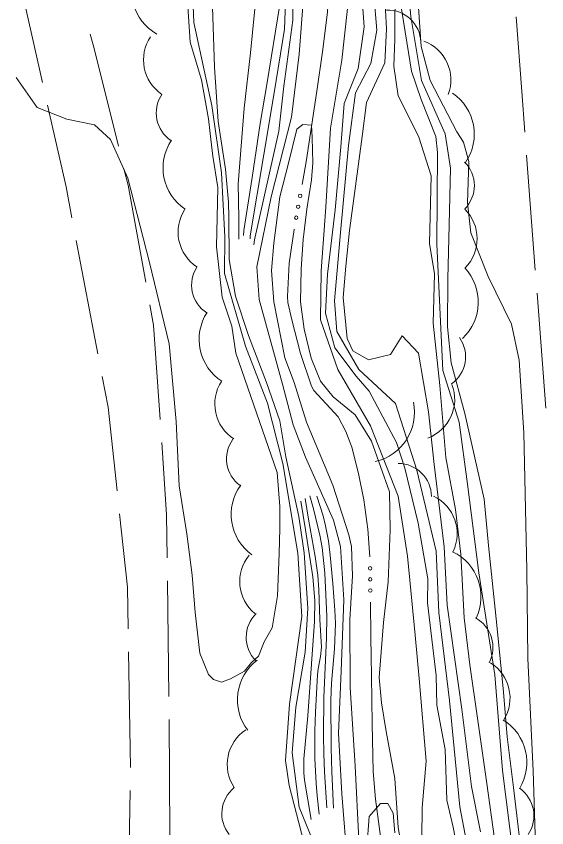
# Model space of a CAD drawing. Extents: x 2361284 to 2366480, y 6976556 to 6985346.
# Drawn here: x 2364275 to 2364366.9, y 6977781.3 to 6977922 of the extents above; entities that cross this region are included whole.
import ezdxf

# ---------------------------------------------------------------- set-up
doc = ezdxf.new("R2010")
doc.units = 0
doc.header["$LTSCALE"] = 1.9
for name, color, linetype, lineweight in [('12', 7, 'Continuous', 13), ('13', 7, 'Continuous', 13), ('15', 7, 'Continuous', 13), ('16', 7, 'Continuous', 13), ('21', 7, 'Continuous', 13)]:
    doc.layers.add(name, color=color, linetype=linetype, lineweight=lineweight)

msp = doc.modelspace()

# ---------------------------------------------------------------- linework, layer by layer
at = {"layer": '12'}
for points in [[(2364324.826, 6977926.024), (2364324.027, 6977915.395), (2364322.711, 6977904.463), (2364319.191, 6977890.648), (2364316.696, 6977878.544), (2364317.07, 6977872.877), (2364321.109, 6977858.224), (2364322.958, 6977851.152), (2364325.101, 6977845.562), (2364329.935, 6977834.617), (2364331.159, 6977830.075), (2364331.776, 6977820.824), (2364331.314, 6977808.458), (2364330.826, 6977797.733), (2364331.386, 6977787.239), (2364332.372, 6977774.957), (2364333.905, 6977764.151), (2364337.492, 6977749.714), (2364340.059, 6977740.507), (2364341.958, 6977731.206), (2364341.974, 6977719.014), (2364340.071, 6977706.697), (2364337.471, 6977690.88), (2364334.508, 6977675.551)], [(2364308.977, 6977923.573), (2364309.327, 6977913.135), (2364310.006, 6977903.712), (2364311.275, 6977895.432), (2364311.779, 6977889.737), (2364311.844, 6977887.158), (2364311.884, 6977879.819), (2364312.964, 6977873.428), (2364315.229, 6977866.649), (2364318.356, 6977858.518), (2364320.65, 6977851.86), (2364321.689, 6977845.639), (2364323.949, 6977835.25), (2364324.878, 6977828.998), (2364325.53, 6977819.365), (2364325.052, 6977811.74), (2364323.443, 6977802.223), (2364322.788, 6977794.317), (2364324.027, 6977784.938), (2364326.454, 6977778.941)], [(2364332.402, 6977923.276), (2364331.417, 6977914.355), (2364329.439, 6977902.577), (2364328.639, 6977888.887), (2364327.844, 6977877.85), (2364327.685, 6977869.327), (2364330.687, 6977860.725), (2364336.349, 6977850.999), (2364341.175, 6977838.804), (2364342.774, 6977828.378), (2364344.095, 6977814.711), (2364344.786, 6977807.206), (2364346.012, 6977792.908), (2364345.329, 6977784.83), (2364345.188, 6977774.388), (2364347.368, 6977765.02), (2364348.492, 6977752.949), (2364350.15, 6977740.613), (2364351.102, 6977728.823), (2364351.729, 6977714.387), (2364350.247, 6977701.983), (2364346.786, 6977689.489), (2364345.413, 6977677.156)], [(2364360.797, 6977673.621), (2364361.831, 6977681.672), (2364361.849, 6977690.272), (2364365.11, 6977705.825), (2364365.264, 6977718.006), (2364365.201, 6977727.887), (2364364.591, 6977744.662), (2364364.359, 6977756.45), (2364363.117, 6977764.008), (2364361.172, 6977776.201), (2364359.219, 6977791.264), (2364357.901, 6977807.851), (2364355.123, 6977825.505), (2364353.197, 6977840.869), (2364351.765, 6977851.605), (2364348.889, 6977860.559), (2364347.841, 6977882.47), (2364347.98, 6977898.363), (2364347.684, 6977901.11), (2364345.143, 6977907.516), (2364343.505, 6977912.42), (2364341.582, 6977924.273)]]:
    msp.add_lwpolyline(points, dxfattribs=at)
at = {"layer": '13'}
for points in [[(2364305.303, 6977932.478), (2364305.773, 6977920.852), (2364308.87, 6977906.511), (2364310.551, 6977894.836), (2364311.117, 6977883.71), (2364311.097, 6977877.351), (2364314.707, 6977864.774), (2364318.53, 6977854.93), (2364321.17, 6977844.444), (2364323.799, 6977828.918), (2364324.503, 6977817.965), (2364322.358, 6977802.733), (2364321.629, 6977792.996), (2364322.311, 6977788.693), (2364326.122, 6977773.947), (2364326.894, 6977769.544), (2364324.601, 6977762.462), (2364320.171, 6977756.01), (2364318.972, 6977743.328), (2364318.985, 6977734.528), (2364319.583, 6977720.022), (2364319.442, 6977706.451), (2364318.319, 6977689.978), (2364317.048, 6977677.407)], [(2364342.436, 6977932.321), (2364343.355, 6977921.91), (2364345.201, 6977910.816), (2364349.329, 6977901.586), (2364350.216, 6977895.643), (2364349.999, 6977885.83), (2364349.748, 6977876.468), (2364349.688, 6977868.116), (2364350.377, 6977861.893), (2364352.72, 6977853.114), (2364356.071, 6977838.286), (2364356.848, 6977830.252), (2364358.269, 6977816.456), (2364359.43, 6977804.825), (2364360.053, 6977797.121), (2364361.147, 6977788.322), (2364362.537, 6977776.674)], [(2364321.805, 6977929.195), (2364321.475, 6977919.722), (2364319.67, 6977908.673), (2364317.901, 6977897.977), (2364315.535, 6977883.922), (2364315.53, 6977883.362)], [(2364322.991, 6977929.706), (2364322.891, 6977921.265), (2364321.338, 6977909.859), (2364320.493, 6977902.051), (2364316.272, 6977883.189), (2364316.17, 6977882.348)], [(2364334.599, 6977929.837), (2364335.292, 6977920.103), (2364334.26, 6977912.922), (2364331.839, 6977906.84), (2364331.26, 6977899.304), (2364330.244, 6977888.423), (2364328.93, 6977877.271), (2364328.574, 6977870.486), (2364330.201, 6977864.511), (2364333.867, 6977859.606), (2364336.151, 6977857.017), (2364340.906, 6977848.122), (2364342.309, 6977843.645), (2364344.63, 6977834.137), (2364346.322, 6977824.481), (2364346.242, 6977820.312), (2364347.741, 6977807.744), (2364347.88, 6977802.605), (2364349.334, 6977794.91), (2364349.597, 6977786.101), (2364350.681, 6977781.471), (2364351.597, 6977776.649)], [(2364372.753, 6977672.005), (2364372.128, 6977692.53), (2364371.396, 6977710.585), (2364370.165, 6977725.394), (2364368.854, 6977748.632), (2364367.652, 6977764.663), (2364366.489, 6977770.251), (2364364.894, 6977780.156), (2364364.579, 6977791.185), (2364363.653, 6977810.697), (2364363.468, 6977826.005), (2364362.952, 6977849.772), (2364362.161, 6977862.357), (2364360.814, 6977868.572), (2364356.765, 6977876.855), (2364353.772, 6977884.446), (2364353.184, 6977889.646), (2364353.385, 6977896.796), (2364352.503, 6977900.126), (2364351.306, 6977901.924), (2364346.721, 6977910.82), (2364345.166, 6977916.686), (2364344.322, 6977928.619)], [(2364304.414, 6977928.22), (2364305.145, 6977917.475), (2364307.088, 6977910.913), (2364308.332, 6977904.166)], [(2364340.637, 6977928.024), (2364340.562, 6977918.002), (2364340.397, 6977913.3), (2364341.185, 6977908.187), (2364343.315, 6977903.969), (2364344.765, 6977900.992), (2364346.889, 6977894.291), (2364346.57, 6977882.557), (2364347.44, 6977877.347), (2364347.251, 6977868.793), (2364348.394, 6977857.974), (2364349.423, 6977845.493), (2364351.109, 6977836.459), (2364352.022, 6977828.776), (2364352.587, 6977817.722), (2364353.604, 6977809.591), (2364354.976, 6977799.923), (2364356.52, 6977789.018), (2364357.841, 6977779.419)], [(2364316.677, 6977926.846), (2364315.603, 6977915.625), (2364314.474, 6977906.044), (2364313.419, 6977892.913), (2364313.556, 6977886.964), (2364313.55, 6977883.344)], [(2364338.813, 6977926.277), (2364339.145, 6977919.76), (2364338.831, 6977913.875), (2364335.656, 6977906.986), (2364334.922, 6977901.099), (2364333.784, 6977892.526), (2364332.748, 6977884.856), (2364332.076, 6977878.661), (2364331.648, 6977873.225), (2364332.346, 6977866.131), (2364333.306, 6977863.991), (2364336.03, 6977862.416), (2364339.812, 6977863.322), (2364341.841, 6977866.572), (2364344.72, 6977863.579), (2364346.417, 6977853.395), (2364347.414, 6977844.294), (2364349.12, 6977830.038), (2364349.676, 6977819.914), (2364352.217, 6977801.877), (2364353.885, 6977788.463), (2364355.46, 6977780.616)], [(2364336.978, 6977925.709), (2364337.497, 6977919.553), (2364336.432, 6977913.783), (2364333.76, 6977908.707), (2364332.548, 6977899.586), (2364331.181, 6977884.501), (2364330.154, 6977872.621), (2364330.524, 6977867.334), (2364334.346, 6977860.73), (2364340.702, 6977854.87), (2364344.403, 6977843.285), (2364347.737, 6977829.255), (2364348.228, 6977818.65), (2364350.073, 6977803.366), (2364351.828, 6977784.962), (2364353.449, 6977776.457)], [(2364320.597, 6977923.643), (2364318.492, 6977910.472), (2364317.27, 6977903.391), (2364315.849, 6977893.986), (2364314.406, 6977884.852), (2364314.344, 6977883.991)], [(2364308.332, 6977904.166), (2364308.566, 6977901.638), (2364309.063, 6977897.713), (2364309.915, 6977892.289), (2364309.672, 6977882.027), (2364310.675, 6977873.306), (2364312.373, 6977868.282), (2364313.058, 6977863.598), (2364317.171, 6977851.757), (2364320.185, 6977842.905), (2364320.661, 6977836.999), (2364320.657, 6977833.199), (2364320.568, 6977828.887), (2364320.288, 6977821.505), (2364319.331, 6977815.995), (2364317.964, 6977813.582), (2364316.947, 6977811.073), (2364315.778, 6977809.981), (2364314.572, 6977808.499), (2364312.114, 6977807.155), (2364310.55, 6977806.581), (2364309.155, 6977807.057), (2364308.277, 6977807.889), (2364306.782, 6977811.596), (2364306.015, 6977818.649), (2364305.495, 6977825.083), (2364304.557, 6977832.246), (2364303.227, 6977840.583), (2364302.731, 6977851.709), (2364301.513, 6977865.208), (2364298.108, 6977879.298), (2364294.339, 6977893.911), (2364291.34, 6977900.613), (2364288.581, 6977903.148), (2364283.771, 6977904.142), (2364278.602, 6977906.143), (2364274.992, 6977911.328)], [(2364326.366, 6977896.556), (2364326.294, 6977900.947), (2364326.134, 6977903.105), (2364324.633, 6977903.191), (2364323.601, 6977902.381), (2364322.157, 6977896.486), (2364320.681, 6977890.662), (2364319.647, 6977882.642), (2364319.242, 6977877.908), (2364319.644, 6977872.481), (2364321.556, 6977862.789), (2364323.158, 6977858.494), (2364325.283, 6977851.624), (2364329.847, 6977840.707), (2364332.639, 6977832.073), (2364333.079, 6977830.056), (2364333.267, 6977825.007), (2364332.818, 6977817.454), (2364332.831, 6977805.622), (2364333.74, 6977792.061), (2364334.381, 6977779.256)], [(2364326.366, 6977896.556), (2364326.154, 6977893.634), (2364325.372, 6977888.516), (2364324.693, 6977883.25), (2364324.361, 6977878.137), (2364324.245, 6977872.495), (2364324.91, 6977867.731), (2364326.108, 6977862.732), (2364327.716, 6977858.707), (2364329.932, 6977855.988), (2364333.691, 6977852.893), (2364336.524, 6977848.31), (2364339.638, 6977839.52), (2364339.771, 6977832.941), (2364339.436, 6977823.927), (2364338.643, 6977816.889), (2364337.863, 6977807.38), (2364338.255, 6977802.964), (2364339.102, 6977798.032), (2364340.58, 6977789.896), (2364341.181, 6977781.411), (2364343.092, 6977770.718)], [(2364325.875, 6977838.849), (2364326.501, 6977836.604), (2364327.589, 6977832.065), (2364327.997, 6977829.877), (2364328.482, 6977825.462), (2364328.79, 6977818.003), (2364328.768, 6977814.275), (2364328.317, 6977803.889), (2364328.244, 6977797.403), (2364328.29, 6977794.16), (2364328.402, 6977791.042), (2364328.799, 6977784.813)], [(2364327.066, 6977838.77), (2364328.15, 6977835.4), (2364328.577, 6977833.681), (2364329.069, 6977831.069), (2364329.397, 6977828.6), (2364329.869, 6977823.646), (2364330.217, 6977819.056), (2364330.305, 6977816.76), (2364330.137, 6977812.321), (2364329.629, 6977806.401), (2364329.512, 6977803.441), (2364329.561, 6977795.176), (2364329.669, 6977791.043), (2364329.989, 6977784.734)], [(2364324.324, 6977837.914), (2364325.101, 6977832.961), (2364326.394, 6977824.822), (2364326.737, 6977820.736), (2364326.69, 6977817.076), (2364326.151, 6977809.75), (2364325.507, 6977800.743), (2364324.811, 6977793.306), (2364324.829, 6977790.837), (2364324.953, 6977789.608), (2364326.108, 6977782.777)], [(2364325.049, 6977838.381), (2364325.653, 6977834.816), (2364326.775, 6977828.363), (2364327.245, 6977825.12), (2364327.447, 6977822.563), (2364327.538, 6977819.143), (2364327.598, 6977817.434), (2364327.864, 6977812.636), (2364327.74, 6977811.031), (2364327.318, 6977808.9), (2364327.18, 6977807.829), (2364326.828, 6977801.381), (2364326.74, 6977798.153), (2364326.758, 6977793.315), (2364326.961, 6977789.038), (2364327.139, 6977786.902), (2364327.509, 6977783.701)], [(2364340.569, 6977780.465), (2364340.287, 6977783.872), (2364339.401, 6977785.534), (2364338.111, 6977785.522), (2364336.122, 6977783.313), (2364335.754, 6977777.879), (2364336.709, 6977768.878), (2364339.48, 6977756.163), (2364342.781, 6977742.454), (2364344.132, 6977729.796), (2364344.325, 6977723.168), (2364343.012, 6977706.635), (2364340.572, 6977692.93), (2364337.487, 6977679.771), (2364335.305, 6977667.359)]]:
    msp.add_lwpolyline(points, dxfattribs=at)
at = {"layer": '15'}
for p, q in [((2364275.135, 6977929.981), (2364279.541, 6977910.471)), ((2364364.934, 6977877.953), (2364363.414, 6977897.899)), ((2364285.401, 6977883.096), (2364289.148, 6977863.451)), ((2364366.762, 6977854.018), (2364365.242, 6977873.965)), ((2364301.454, 6977804.104), (2364301.194, 6977824.102)), ((2364294.449, 6977811.799), (2364294.8, 6977791.801)), ((2364301.582, 6977780.104), (2364301.492, 6977800.104)), ((2364294.728, 6977787.8), (2364294.338, 6977767.805))]:
    msp.add_line(p, q, dxfattribs=at)
for points in [[(2364363.116, 6977901.887), (2364362.579, 6977908.921), (2364361.596, 6977921.833)], [(2364292.686, 6977899.417), (2364288.413, 6977916.616), (2364287.822, 6977918.821)], [(2364280.418, 6977906.571), (2364283.623, 6977892.409), (2364284.654, 6977887.029)], [(2364297.44, 6977875.901), (2364294.36, 6977892.692), (2364293.653, 6977895.535)], [(2364299.918, 6977852.062), (2364298.801, 6977868.453), (2364298.158, 6977871.967)], [(2364289.896, 6977859.518), (2364290.906, 6977854.207), (2364292.464, 6977839.701)], [(2364301.146, 6977828.102), (2364301.045, 6977835.583), (2364300.196, 6977848.075)], [(2364292.892, 6977835.725), (2364294.253, 6977823.037), (2364294.381, 6977815.798)]]:
    msp.add_lwpolyline(points, dxfattribs=at)
at = {"layer": '16'}
for centre, radius, start, end in [((2364303.635, 6977926.364), 8.637, 150.285, 240.285), ((2364339.357, 6977917.276), 5.755, 2.08746, 92.08746), ((2364304.248, 6977914.387), 7.201, 146.01798, 236.01798), ((2364343.095, 6977910.913), 7.201, 339.55493, 69.55493), ((2364305.001, 6977905.192), 5.755, 146.27898, 236.27898), ((2364345.72, 6977901.495), 8.637, 325.79955, 55.79955), ((2364309.064, 6977895.7), 8.637, 146.27898, 236.27898), ((2364348.611, 6977892.604), 5.755, 315.3518, 45.3518), ((2364310.232, 6977884.572), 7.201, 146.92288, 236.92288), ((2364347.649, 6977883.411), 7.201, 315.3518, 45.3518), ((2364311.134, 6977875.372), 5.755, 146.92288, 236.92288), ((2364346.409, 6977872.436), 8.637, 313.23219, 43.23219), ((2364315.322, 6977865.953), 8.637, 147.13125, 237.13125), ((2364347.093, 6977862.959), 5.755, 305.17862, 35.17862), ((2364316.59, 6977854.771), 7.201, 147.13125, 237.13125), ((2364343.764, 6977855.594), 7.201, 290.80895, 20.80895), ((2364335.365, 6977853.258), 8.637, 282.13675, 12.13675), ((2364317.189, 6977845.285), 5.755, 143.98357, 233.98357), ((2364341.184, 6977838.708), 5.755, 0.22451, 90.22451), ((2364320.869, 6977835.637), 8.637, 143.98357, 233.98357), ((2364344.188, 6977832.299), 7.201, 334.50578, 64.50578), ((2364346.881, 6977821.372), 8.637, 334.50578, 64.50578), ((2364320.921, 6977824.015), 7.201, 140.49878, 230.49878), ((2364320.591, 6977814.358), 5.755, 134.7709, 224.7709), ((2364351.84, 6977812.623), 5.755, 331.79123, 61.79123), ((2364321.958, 6977803.497), 8.637, 127.38847, 217.38847), ((2364353.35, 6977803.814), 7.201, 328.22649, 58.22649), ((2364354.831, 6977792.659), 8.637, 328.22649, 58.22649), ((2364318.756, 6977792.327), 7.201, 123.83129, 213.83129), ((2364316.365, 6977783.797), 5.755, 128.65813, 218.65813), ((2364358.935, 6977783.431), 5.755, 325.73149, 55.73149)]:
    msp.add_arc(centre, radius, start, end, dxfattribs=at)
at = {"layer": '21'}
for points in [[(2364314.508, 6977946.707), (2364314.826, 6977945.81), (2364315.416, 6977944.755), (2364316.639, 6977943.427), (2364318.783, 6977941.987), (2364319.849, 6977941.286), (2364320.817, 6977940.455), (2364322.465, 6977938.681), (2364324.122, 6977936.907), (2364325.666, 6977935.522), (2364326.442, 6977934.829), (2364327.18, 6977934.046), (2364327.657, 6977933.321), (2364327.902, 6977932.733), (2364328.161, 6977931.806), (2364328.33, 6977930.857), (2364328.919, 6977926.753), (2364329.039, 6977924.694), (2364328.928, 6977922.653), (2364328.053, 6977915.803), (2364327.078, 6977908.953), (2364326.156, 6977902.855), (2364325.214, 6977896.755), (2364324.532, 6977892.798)], [(2364323.155, 6977885.075), (2364323.146, 6977885.005), (2364322.271, 6977879.197), (2364321.966, 6977873.373), (2364322.056, 6977872.364), (2364322.745, 6977869.35), (2364324.22, 6977863.534), (2364326.164, 6977857.862), (2364326.571, 6977857.086), (2364330.775, 6977852.545), (2364332.099, 6977849.978), (2364333.115, 6977847.278), (2364334.307, 6977842.739), (2364335.191, 6977838.147), (2364335.909, 6977833.064), (2364336.275, 6977828.296)], [(2364336.369, 6977820.458), (2364336.436, 6977814.428), (2364336.499, 6977811.028), (2364336.571, 6977807.638), (2364336.69, 6977799.359), (2364336.838, 6977791.081), (2364337.234, 6977786.323), (2364337.879, 6977781.589), (2364338.815, 6977774.658), (2364339.791, 6977767.728), (2364340.687, 6977761.845), (2364340.877, 6977760.737)]]:
    msp.add_lwpolyline(points, dxfattribs=at)
for centre in [(2364324.19, 6977890.831), (2364323.851, 6977888.941), (2364323.512, 6977887.051), (2364336.315, 6977826.301), (2364336.333, 6977824.381), (2364336.352, 6977822.461)]:
    msp.add_circle(centre, 0.3, dxfattribs=at)

doc.saveas('drawing.dxf')
